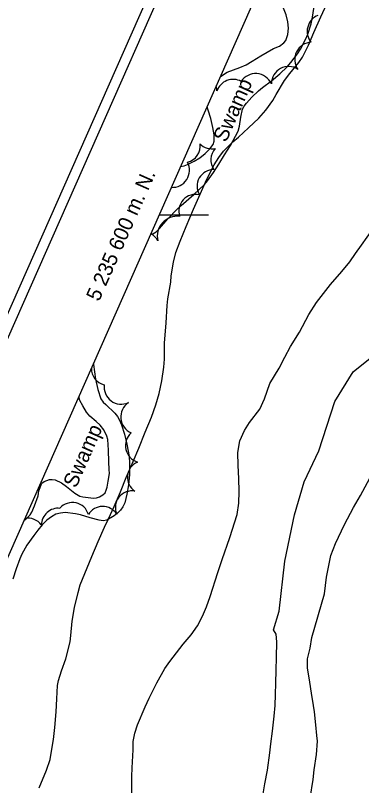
# Model space of a CAD drawing. Extents: x 287698 to 290158, y 5234163 to 5237182.
# Drawn here: x 288054.4 to 288124.6, y 5235484.4 to 5235640.4 of the extents above; entities that cross this region are included whole.
import ezdxf

# ---------------------------------------------------------------- set-up
doc = ezdxf.new("R2010")
doc.units = 0
for name, color, linetype in [('Niveau 1', 7, 'Continuous'), ('Niveau 2', 7, 'Continuous'), ('Niveau 4', 7, 'Continuous'), ('Niveau 44', 7, 'Continuous'), ('Niveau 60', 7, 'Continuous'), ('Niveau 61', 7, 'Continuous'), ('Niveau 7', 7, 'Continuous')]:
    doc.layers.add(name, color=color, linetype=linetype)

msp = doc.modelspace()

# ---------------------------------------------------------------- linework, layer by layer
at = {"layer": 'Niveau 1'}
for points in [[(288114.56, 5235514.38), (288117.1, 5235523.24), (288117.51, 5235526.62), (288118.4, 5235530.98), (288119.31, 5235533.41), (288121.17, 5235537.3), (288123.02, 5235540.71), (288124.42, 5235543.15), (288126.75, 5235547.54)], [(288113.64, 5235510.02), (288113.65, 5235510.05), (288114.21, 5235512.2), (288114.56, 5235514.38)], [(288114.19, 5235481.84), (288114.78, 5235485.59), (288115.02, 5235487.54), (288115.48, 5235490.69), (288115.71, 5235493.35), (288115.56, 5235494.5), (288115.35, 5235496.68), (288115.11, 5235499.3), (288114.89, 5235500.62), (288114.47, 5235503.11), (288114.13, 5235505.34), (288113.64, 5235508.27), (288113.64, 5235510.02)]]:
    msp.add_lwpolyline(points, dxfattribs=at)
at = {"layer": 'Niveau 2'}
for points in [[(288059.27, 5235483.94), (288060.74, 5235487.5), (288061.49, 5235489.67), (288061.52, 5235490.12), (288062.14, 5235493.75), (288062.42, 5235496.15), (288062.71, 5235499.35), (288062.81, 5235501.99), (288062.94, 5235504.67), (288063.13, 5235505.64), (288063.78, 5235507.64), (288064.62, 5235510.05), (288065.54, 5235513.49), (288065.67, 5235514.77), (288065.94, 5235517.71), (288066.41, 5235520.49), (288067.13, 5235523.52), (288067.58, 5235525.04), (288068.48, 5235527.37), (288069.93, 5235530.81), (288071.2, 5235533.85), (288072.46, 5235536.74), (288073.29, 5235538.42), (288074.46, 5235540.94), (288075.72, 5235543.93), (288076.91, 5235546.79), (288078.29, 5235550.07), (288079.42, 5235552.77), (288080.72, 5235555.96), (288082, 5235559.02), (288082.89, 5235561.54), (288083.55, 5235563.84), (288084.14, 5235566.36), (288084.55, 5235569.14), (288084.64, 5235570.75), (288084.68, 5235574.07), (288084.79, 5235575.66), (288084.97, 5235578.17), (288085.17, 5235581.63), (288085.35, 5235583.02), (288085.92, 5235586.38), (288086.04, 5235587.64), (288086.49, 5235590.41), (288086.96, 5235592.36), (288087.82, 5235594.66), (288089.07, 5235597.63), (288090.54, 5235601.15), (288091.87, 5235604.19), (288093.25, 5235607.26), (288094.74, 5235610.14), (288095.65, 5235611.66), (288096.59, 5235612.92), (288098.49, 5235614.79), (288099.69, 5235615.76), (288101.69, 5235617.63), (288103.8, 5235619.63), (288105.24, 5235621.2), (288106.62, 5235623.17), (288107.31, 5235624.38), (288108.99, 5235627.22), (288110.09, 5235628.69), (288111.93, 5235630.9), (288112.63, 5235631.98), (288113.85, 5235634.42), (288114.95, 5235636.98), (288116.37, 5235640.14), (288117.59, 5235642.77)], [(288112.95, 5235545.9), (288115.96, 5235552.23), (288119.2, 5235562.23), (288122.9, 5235568.21), (288130.1, 5235573.92), (288135.25, 5235577.85), (288141.07, 5235582.48), (288146.84, 5235589.91), (288151.24, 5235596.26), (288153.18, 5235603.95), (288156.19, 5235610.28), (288159.59, 5235614.87), (288162.28, 5235619.45), (288166.37, 5235623.7), (288170.47, 5235627.61), (288176.99, 5235632.61), (288180.09, 5235634.41), (288187, 5235636.28), (288193.23, 5235637.8), (288199.49, 5235638.26), (288207.49, 5235638.42), (288214.8, 5235638.56), (288223.5, 5235638.03), (288229.77, 5235637.45)], [(288078.06, 5235482.54), (288078.06, 5235486.25), (288078.13, 5235488), (288078.33, 5235491.61), (288078.32, 5235493.29), (288078.62, 5235495.03), (288079.19, 5235496.72), (288080.76, 5235500.35), (288081.56, 5235502.07), (288083.07, 5235505.17), (288084.75, 5235508.13), (288085.71, 5235509.54), (288088.44, 5235513.02), (288090.04, 5235514.9), (288091.37, 5235516.77), (288092.38, 5235518.72), (288093.16, 5235520.59), (288093.89, 5235522.71), (288095.46, 5235527.56), (288096.34, 5235530.18), (288097.94, 5235534.63), (288099.38, 5235539.32), (288099.72, 5235541.63), (288099.83, 5235543.98), (288099.71, 5235546.58), (288099.58, 5235549.25), (288099.53, 5235551.88), (288099.93, 5235554.25), (288100.85, 5235556.32), (288101.89, 5235557.97), (288104, 5235560.63), (288104.92, 5235562.73), (288106.05, 5235565.85), (288107.9, 5235568.98), (288109.05, 5235571.15), (288110.2, 5235573.33), (288112.05, 5235576.22), (288113.9, 5235579.83), (288115.51, 5235582.25), (288118.3, 5235585.88), (288120.64, 5235588.55), (288122.26, 5235590.48), (288123.42, 5235592.18), (288124.59, 5235593.87), (288128.07, 5235598.71)], [(288106.79, 5235515.93), (288107.89, 5235519.7), (288109.09, 5235529.82), (288111, 5235539.25), (288112.95, 5235545.9)], [(288099.57, 5235463.65), (288100.55, 5235465.85), (288100.96, 5235467.29), (288101.96, 5235470.64), (288102.74, 5235473.07), (288103.21, 5235474.73), (288103.62, 5235476.78), (288104.01, 5235479), (288104.52, 5235481.89), (288105.03, 5235484.75), (288105.52, 5235487.52), (288106.04, 5235491), (288106.25, 5235492.85), (288106.56, 5235495.38), (288106.89, 5235498.44), (288107.08, 5235500.58), (288107.19, 5235502.83), (288107.26, 5235505.15), (288107.32, 5235507.76), (288107.35, 5235510.32), (288107.43, 5235513.49), (288107.32, 5235515.04), (288106.79, 5235515.93), (288106.79, 5235515.93)]]:
    msp.add_lwpolyline(points, dxfattribs=at)
at = {"layer": 'Niveau 4'}
for points in [[(288095.96, 5235627.96), (288096.22, 5235628.17), (288097.37, 5235628.94), (288098.63, 5235629.43), (288099.95, 5235629.84), (288101.24, 5235630.44), (288102.45, 5235631.15), (288104.21, 5235632.25), (288106.78, 5235633.7), (288107.96, 5235634.18), (288108.89, 5235634.86), (288109.25, 5235635.35), (288109.5, 5235635.94), (288109.64, 5235636.58), (288109.81, 5235637.85), (288109.69, 5235639.14), (288109.36, 5235640.51), (288108.8, 5235641.92), (288108.4, 5235642.62), (288107.88, 5235643.24), (288106.62, 5235644.38), (288105.31, 5235645.48), (288104.23, 5235646.65)], [(288087.93, 5235609.82), (288088.63, 5235609.95), (288089.32, 5235610.21), (288090.7, 5235610.89), (288091.83, 5235611.6), (288092.93, 5235612.47), (288093.88, 5235613.39), (288094.54, 5235614.27), (288094.71, 5235614.93), (288094.7, 5235616.26), (288094.45, 5235617.71), (288094.05, 5235619.54), (288093.5, 5235621.21), (288093.29, 5235621.93)], [(288056.16, 5235538.06), (288056.55, 5235538.33), (288057.42, 5235539.23), (288057.74, 5235539.79), (288058.27, 5235541.06), (288059.02, 5235543.09), (288059.2, 5235544.13), (288059.8, 5235545.67), (288060.26, 5235545.98), (288061.32, 5235546.37), (288061.89, 5235546.41), (288062.51, 5235546.3), (288063.78, 5235545.71), (288064.79, 5235544.96), (288066.45, 5235543.61), (288067.46, 5235543), (288068.08, 5235542.88), (288070.27, 5235542.62), (288070.88, 5235542.68), (288071.5, 5235542.87), (288072.16, 5235543.27), (288072.6, 5235543.73), (288072.84, 5235544.21), (288073.02, 5235544.83), (288073.25, 5235546.04), (288073.49, 5235547.63), (288073.47, 5235548.42), (288073.34, 5235549.95), (288073.29, 5235552.31), (288073.18, 5235554.51), (288072.95, 5235555.19), (288072.36, 5235556.44), (288071.64, 5235557.39), (288070.78, 5235558.12), (288069.55, 5235559.25), (288068.86, 5235560.05), (288068.1, 5235561.29), (288067.49, 5235562.43), (288067.27, 5235563.17)]]:
    msp.add_lwpolyline(points, dxfattribs=at)
at = {"layer": 'Niveau 44'}
msp.add_arc((288080.19, 5235553.24), 3.46, 131.4068, 253.2598, dxfattribs=at)
for centre, major_axis, ratio, start_param, end_param in [((288117.03, 5235637.2), (-0.5, -3.43), 0.992836, 3.659754, 5.543855), ((288114.52, 5235631.5), (-0.32, -3.46), 0.9921, 3.260412, 5.417729), ((288109.78, 5235626.61), (-1.93, -2.89), 0.98833, 3.142167, 5.300172), ((288103.15, 5235625.18), (-3.47, 0.26), 0.99399, 3.636408, 5.78837), ((288098.54, 5235624), (-1.42, -3.17), 0.986317, 3.057039, 4.803748), ((288091.83, 5235625.15), (2.15, 2.73), 0.998175, 5.368484, 5.67256), ((288088.44, 5235614.03), (-0.21, 3.48), 0.991423, 3.34662, 4.765591), ((288094.3, 5235616.84), (3.24, -1.27), 0.993985, 4.301941, 5.270925), ((288097.44, 5235611.17), (-0.2, -3.37), 0.999041, 4.03529, 5.391303), ((288086.27, 5235609.07), (0.82, 3.39), 0.990565, 3.317499, 5.423428), ((288094.67, 5235605.81), (-2.95, 1.69), 0.999994, 5.223205, 7.346141), ((288090.95, 5235600.77), (-0.72, -3.31), 0.999994, 3.115854, 5.243753), ((288087.29, 5235595.65), (-3.35, 2.37), 0.999341, 5.219313, 7.117651), ((288080.3, 5235593.25), (-3.21, 0.99), 0.999221, 3.91016, 4.513484), ((288073.2, 5235568.89), (0.89, -3.25), 0.999984, 4.430151, 5.787381), ((288075.9, 5235565.15), (-2.08, -2.81), 0.999736, 5.217812, 7.342378), ((288079.33, 5235559.06), (-3.52, -0.33), 0.998971, 5.219619, 7.34408), ((288080.52, 5235546.83), (-0.3, -3.36), 0.999599, 3.638147, 5.786631), ((288078.05, 5235540.72), (-1.77, -2.86), 0.999081, 3.514822, 5.672944), ((288066, 5235538.38), (-3.08, 1.35), 0.999668, 3.833117, 5.988105), ((288072.13, 5235537.57), (0.08, 3.38), 0.997461, 5.306641, 7.340539), ((288062.91, 5235537.28), (-1.99, -2.71), 0.942836, 3.634522, 5.34804), ((288056.95, 5235535.26), (-3.23, 0.92), 0.985462, 4.042022, 5.162894)]:
    msp.add_ellipse(centre, major_axis=major_axis, ratio=ratio, start_param=start_param, end_param=end_param, dxfattribs=at)
at = {"layer": 'Niveau 60'}
for points in [[(289088.15, 5234163.34), (287698.12, 5234778.71), (288762.01, 5237181.96), (290152.07, 5236566.6), (289088.15, 5234163.34)], [(289087.13, 5234165.98), (287700.76, 5234779.73), (288763.06, 5237179.33), (290149.43, 5236565.58), (289087.13, 5234165.98)]]:
    msp.add_lwpolyline(points, dxfattribs=at)
msp.add_lwpolyline([(289077.96, 5234189.73), (287724.51, 5234788.9), (288562.53, 5236681.9), (289915.99, 5236082.74)], close=True, dxfattribs=at)
at = {"layer": 'Niveau 61'}
msp.add_line((288083.58, 5235600), (288093.58, 5235600), dxfattribs=at)
at = {"layer": 'Niveau 7'}
for points in [[(288081.87, 5235596.14), (288082.27, 5235596.16), (288082.96, 5235596.55), (288083.66, 5235597.28), (288085.34, 5235599.24), (288087.14, 5235601.1), (288088.03, 5235601.89), (288090.63, 5235604.15), (288092.74, 5235606.16), (288093.4, 5235606.92), (288094.61, 5235608.58), (288095.69, 5235610.28), (288096.83, 5235612.19), (288098.02, 5235614.09), (288099.59, 5235616.98), (288099.85, 5235618), (288100.16, 5235619.81), (288100.51, 5235621.46), (288100.8, 5235622.05), (288101.26, 5235622.66), (288102.37, 5235623.86), (288103.7, 5235625.16), (288104.5, 5235625.83), (288106.33, 5235627.18), (288108.03, 5235628.57), (288109.55, 5235630.04), (288110.26, 5235630.86), (288111.6, 5235632.64), (288112.21, 5235633.59), (288113.27, 5235635.57), (288113.74, 5235636.64), (288114.43, 5235638.74), (288114.59, 5235639.67), (288115.04, 5235642.22)], [(288070.26, 5235569.91), (288070.28, 5235569.72), (288070.68, 5235566.76), (288071.11, 5235564.66), (288071.72, 5235562.77), (288072.2, 5235562.09), (288072.79, 5235561.57), (288074.6, 5235559.87), (288075.11, 5235559.19), (288075.53, 5235558.41), (288075.91, 5235557.5), (288076.55, 5235555.59), (288077.04, 5235553.54), (288077.5, 5235551.06), (288077.56, 5235549.78), (288077.57, 5235547.4), (288077.35, 5235545.33), (288077.02, 5235543.42), (288076.59, 5235541.64), (288076.22, 5235540.87), (288075.74, 5235540.2), (288075.14, 5235539.59), (288074.45, 5235539.04), (288072.98, 5235538.16), (288072.23, 5235538.05), (288071.41, 5235538.16), (288069.58, 5235538.63), (288067.65, 5235539.23), (288066.62, 5235539.41), (288064.54, 5235539.68), (288063.54, 5235539.61), (288062.61, 5235539.35), (288061.74, 5235538.86), (288060.8, 5235538.15), (288059.87, 5235537.21), (288058.96, 5235536.15), (288058.13, 5235535.07), (288056.76, 5235533.08), (288055.73, 5235531.27), (288055.32, 5235530.32), (288054.57, 5235528.28), (288053.89, 5235526.2)]]:
    msp.add_lwpolyline(points, dxfattribs=at)

# ---------------------------------------------------------------- texts
at = {"layer": 'Niveau 61'}
msp.add_text('5 235 600 m. N.', height=3, rotation=66.1213, dxfattribs=at).set_placement((288071.38, 5235582.32))
at = {"layer": 'Niveau 7'}
for rotation, p in [(66.1212, (288097.15, 5235614.55)), (66.1217, (288066.72, 5235544.5))]:
    msp.add_text('Swamp', height=3, rotation=rotation, dxfattribs=at).set_placement(p)

doc.saveas('drawing.dxf')
